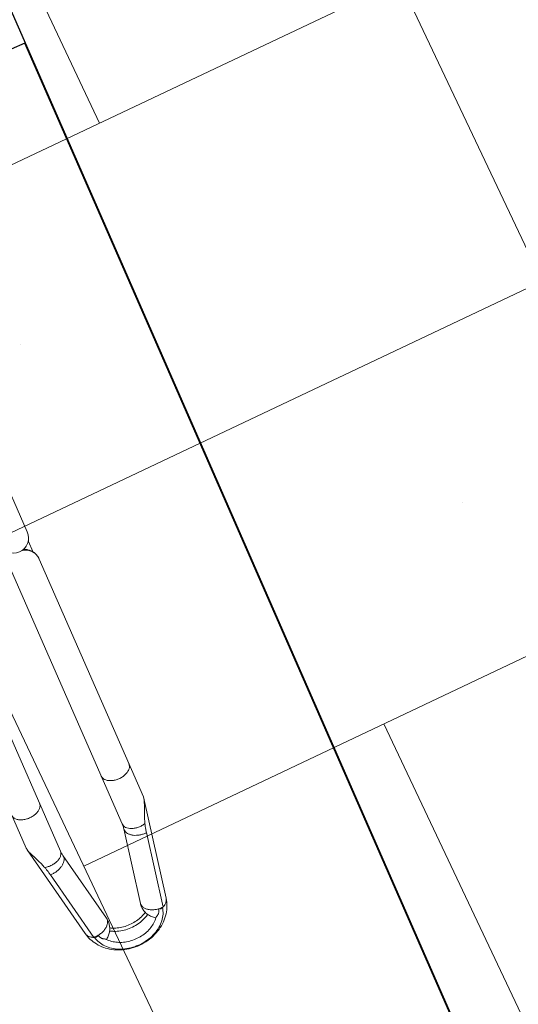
# Model space of a CAD drawing. Header units: metres. Extents: x 134157 to 138734, y 451157 to 455772.
# Tile 477 of 656: x 136617.965 to 136618.328, y 453792.23 to 453792.946. Entities that reach past the tile are written whole.
import ezdxf

# ---------------------------------------------------------------- set-up
doc = ezdxf.new("R2010")
doc.units = ezdxf.units.M
doc.layers.add('-DR-alg-hulplijnen', color=210, linetype='Continuous', plot=False)
doc.layers.add('-DR-nw-gr-arc-gras', color=7, linetype='Continuous', true_color=0xb5d5a4)
for name, color, linetype in [('-DR-nw-inr-fietsparkeren Tulip enkele beugel', 2, 'Continuous'), ('-DR-nw-maatvoering', 3, 'Continuous'), ('VELOPA-FIG25', 1, 'Continuous')]:
    doc.layers.add(name, color=color, linetype=linetype)
doc.layers.add('-DR-nw-vh-arc-sbs df bruinrood Broeder Alarmstraat', color=7, linetype='Continuous', lineweight=9, true_color=0xd8beb6)
doc.styles.add('2-5TXT', font='arial.ttf')
doc.styles.add('Drong', font='txt', dxfattribs={"height": 1.8})
doc.dimstyles.new('Drong', dxfattribs={"dimtxt": 1.8, "dimasz": 2.5, "dimexe": 0, "dimexo": 0, "dimgap": 0.9, "dimtad": 1, "dimzin": 0, "dimdsep": 46, "dimtxsty": 'Drong', "dimblk": 'dimblk-wit', "dimcen": 0, "dimse1": 1, "dimse2": 1, "dimclrd": 256, "dimclre": 1, "dimclrt": 7, "dimadec": 0, "dimazin": 0, "dimtfac": 1, "dimtmove": 0, "dimatfit": 3, "dimfxl": 1, "dimtolj": 1, "dimtzin": 0, "dimarcsym": 0})
doc.dimstyles.new('VELOPA-drukwerk', dxfattribs={"dimscale": 0, "dimtxt": 2.5, "dimasz": 2, "dimexe": 1, "dimexo": 1, "dimgap": 1, "dimtad": 1, "dimdec": 0, "dimdsep": 46, "dimtxsty": '2-5TXT', "dimcen": 8, "dimadec": 1, "dimazin": 0, "dimtfac": 1, "dimtdec": 0, "dimtmove": 0, "dimatfit": 3, "dimfxl": 1, "dimtolj": 1, "dimtzin": 0, "dimarcsym": 0})
pattern_1 = [(115.3356253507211, (136419.7180158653, 453326.2367068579), (-0.2236810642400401, -0.1059037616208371), [0.06, -0.187485]), (205.3356253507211, (136419.7180158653, 453326.2367068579), (0.1059037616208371, -0.22368106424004), [0.06, -0.187485])]

# ---------------------------------------------------------------- blocks, each defined once
blk = doc.blocks.new('*D482')
at = {"layer": '-DR-alg-hulplijnen', "color": 0, "lineweight": -2, "ltscale": 4, "transparency": 16777216}
for p, q in [((-1.268533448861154e-15, -770.7167233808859), (-1.92714493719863e-14, -1064.726652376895)), ((3625, -770.7167233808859), (3625, -1064.726652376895)), ((41.43344676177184, -1044.009928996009), (3583.566553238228, -1044.009928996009))]:
    blk.add_line(p, q, dxfattribs=at)
at = {"layer": '-DR-alg-hulplijnen', "color": 0, "ltscale": 4, "transparency": 16777216}
for points in [[(41.43344676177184, -1037.104354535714), (41.43344676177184, -1050.915503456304), (-1.800291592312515e-14, -1044.009928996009)], [(3583.566553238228, -1037.104354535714), (3583.566553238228, -1050.915503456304), (3625, -1044.009928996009)]]:
    blk.add_solid(points, dxfattribs=at)
at = {"layer": 'Defpoints', "color": 0, "ltscale": 4, "transparency": 16777216}
for p in [(0, -750), (3625, -750), (3625, -1044.009928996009)]:
    blk.add_point(p, dxfattribs=at)
at = {"layer": '-DR-alg-hulplijnen', "color": 0, "ltscale": 4, "transparency": 16777216, "insert": (1812.5, -996.8320429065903), "char_height": 51.79180845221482, "attachment_point": 5, "style": '2-5TXT'}
blk.add_mtext('\\A1;3625', dxfattribs=at)
blk = doc.blocks.new('*D481')
at = {"layer": '-DR-alg-hulplijnen', "color": 0, "lineweight": -2, "ltscale": 4, "transparency": 16777216}
for p, q in [((3645.716723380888, 3.331503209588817e-15), (4009.119275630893, 6.177109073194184e-14)), ((3988.402552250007, -41.4334467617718), (3988.402552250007, -708.5665532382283)), ((3645.716723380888, -750.0000000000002), (4009.119275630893, -750.0000000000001))]:
    blk.add_line(p, q, dxfattribs=at)
at = {"layer": '-DR-alg-hulplijnen', "color": 0, "ltscale": 4, "transparency": 16777216}
for points in [[(3981.496977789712, -41.43344676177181), (3995.308126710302, -41.4334467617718), (3988.402552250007, 5.843958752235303e-14)], [(3981.496977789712, -708.5665532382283), (3995.308126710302, -708.5665532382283), (3988.402552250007, -750.0000000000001)]]:
    blk.add_solid(points, dxfattribs=at)
at = {"layer": 'Defpoints', "color": 0, "ltscale": 4, "transparency": 16777216}
for p in [(3625.000000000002, 0), (3625.000000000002, -750.0000000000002), (3988.402552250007, -750.0000000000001)]:
    blk.add_point(p, dxfattribs=at)
at = {"layer": '-DR-alg-hulplijnen', "color": 0, "ltscale": 4, "transparency": 16777216, "insert": (3941.242330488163, -375.0000000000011), "char_height": 51.79180845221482, "attachment_point": 5, "rotation": 90, "style": '2-5TXT'}
blk.add_mtext('\\A1;750', dxfattribs=at)
blk = doc.blocks.new('dimblk-wit')
at = {"color": 7}
blk.add_line((2.842170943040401e-14, -0.3333333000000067), (-2.842170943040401e-14, 0.3333333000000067), dxfattribs=at)
blk.add_solid([(0, 0), (-0.7999999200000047, 0.1999999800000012), (-0.7999999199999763, -0.1999999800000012)], dxfattribs=at)
blk = doc.blocks.new('*D634')
at = {"layer": '-DR-nw-maatvoering', "lineweight": -2, "transparency": 16777216}
blk.add_line((136616.4696596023, 453791.6460135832), (136622.2968280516, 453806.2631956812), dxfattribs=at)
at = {"layer": 'Defpoints', "color": 0, "transparency": 16777216}
for p in [(136622.4819835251, 453806.7276496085), (136622.889603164, 453806.5651512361), (136616.6921237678, 453791.0190612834)]:
    blk.add_point(p, dxfattribs=at)
at = {"layer": '-DR-nw-maatvoering', "lineweight": -2, "transparency": 16777216, "xscale": 0.5, "yscale": 0.5, "zscale": 0.5}
for p, rotation in [((136622.481983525, 453806.7276496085), 68.26520454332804), ((136616.2845041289, 453791.1815596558), 248.2652045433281)]:
    blk.add_blockref('dimblk-wit', p, dxfattribs=dict(at, rotation=rotation))
at = {"layer": '-DR-nw-maatvoering', "color": 7, "transparency": 16777216, "insert": (136619.0454071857, 453799.089283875), "char_height": 0.36, "attachment_point": 5, "rotation": 68.26520454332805, "style": 'Drong'}
blk.add_mtext('\\A1;16.75', dxfattribs=at)
blk = doc.blocks.new('Fietsenrek Tulip enkel')
at = {"layer": '-DR-alg-hulplijnen', "ltscale": 4}
for p, q in [((0, -750), (0, 0)), ((1925, 0), (0, 0)), ((0, -750), (0, 0)), ((1925, -750), (0, -750))]:
    blk.add_line(p, q, dxfattribs=at)
at = {"layer": 'VELOPA-FIG25', "color": 252, "linetype": 'Continuous', "lineweight": 9}
for p, q in [((536.1699994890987, -515.9999999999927), (347.5181655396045, -515.9999999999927)), ((537.3738789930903, -516.1313739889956), (536.1699994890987, -515.9999999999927)), ((537.3970591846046, -516.1356553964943), (610.288717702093, -530.4435405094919)), ((615.2896505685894, -535.0371666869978), (560.8894332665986, -524.358961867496)), ((548.035339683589, -537.9999999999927), (347.5181655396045, -537.9999999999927)), ((551.7763146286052, -538.3658155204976), (552.605929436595, -538.4460002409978)), ((606.176531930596, -549.0440203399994), (551.7763146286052, -538.3658155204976)), ((551.7763146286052, -586.6341844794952), (606.176531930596, -575.9559796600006)), ((551.7763146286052, -586.6341844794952), (552.605929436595, -586.5539997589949)), ((347.5181655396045, -586.9999729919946), (548.035339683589, -586.9999729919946)), ((560.8894332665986, -600.6410381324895), (615.2896505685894, -589.962833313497)), ((537.3780341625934, -608.868079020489), (610.288717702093, -594.5564594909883)), ((332.16827309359, -606.9999999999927), (341.1324304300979, -606.9999999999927)), ((336.1300121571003, -601.9999999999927), (336.6579564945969, -601.9999999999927)), ((336.3477309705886, -601.4743802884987), (337.1538198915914, -602.8401487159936)), ((156.7470491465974, -608.9999999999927), (325.8320063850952, -608.9999999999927)), ((347.5181655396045, -608.9999729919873), (536.1701370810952, -608.9999729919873)), ((536.1701370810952, -608.9999729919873), (537.376866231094, -608.8682977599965))]:
    blk.add_line(p, q, dxfattribs=at)
blk.add_arc((325.982412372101, -597.9999999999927), 11, 270, 90, dxfattribs=at)
for points, start_tangent, end_tangent in [([(510.069674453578, -538), (511.8613555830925, -537.6251840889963), (513.5309366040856, -536.5262794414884), (514.9646383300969, -534.778174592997), (516.0647563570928, -532.5), (516.7563194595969, -529.8470094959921), (516.9921987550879, -526.9999999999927), (516.7563194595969, -524.1529905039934), (516.0647563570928, -521.4999999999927), (514.9646383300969, -519.221825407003), (513.5309366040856, -517.473720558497), (511.8613555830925, -516.3748159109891), (510.069674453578, -515.9999999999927)], (1, 0), (-1, 0)), ([(554.411932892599, -522.7183760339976), (551.4364303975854, -521.6946697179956), (548.6579189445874, -520.6307649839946), (546.0726017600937, -519.5501866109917), (543.6442652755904, -518.480861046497), (541.3687845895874, -517.4865463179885), (539.3325779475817, -516.6876164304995), (537.5549683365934, -516.1684539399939), (537.3739718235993, -516.1309040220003)], (-0.9510206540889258, 0.3091273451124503), (-0.981044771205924, 0.1937812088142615)), ([(548.0353396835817, -538), (549.723339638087, -537.6679655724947), (551.3094352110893, -536.6919071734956), (552.6978739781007, -535.130749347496), (553.8048360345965, -533.0787390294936), (554.5634941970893, -530.6597558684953), (554.9280483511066, -528.0198336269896), (554.8764904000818, -525.3183441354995), (554.411932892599, -522.7183760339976)], (1, 0), (-0.2569957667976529, 0.966412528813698)), ([(552.605929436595, -538.4460002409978), (554.2450723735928, -538.1500431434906), (555.8651636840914, -537.2782816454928), (557.3780171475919, -535.878168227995), (558.7012838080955, -534.0259150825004), (559.7629344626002, -531.822345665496), (560.5051804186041, -529.3874065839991), (560.8876190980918, -526.8536385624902), (560.8894332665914, -524.358961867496)], (1, 0), (-0.07808617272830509, 0.9969466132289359)), ([(560.8894332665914, -524.358961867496), (558.6136050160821, -523.8716865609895), (556.4542862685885, -523.3272174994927), (554.411932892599, -522.7183760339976)], (-0.9812745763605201, 0.1926141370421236), (-0.9510206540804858, 0.309127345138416)), ([(610.2887176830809, -530.443540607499), (612.2610031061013, -531.2476258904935), (613.9618207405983, -532.8094454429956), (615.2896505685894, -535.0371666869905)], (0.9812633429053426, -0.1926713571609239), (0.4041084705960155, -0.9147110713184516)), ([(610.2887177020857, -594.5564594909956), (615.6220910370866, -592.8902625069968), (620.6459676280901, -590.0230522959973), (625.2485781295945, -585.8795119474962), (628.9778724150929, -580.768551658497), (631.7345794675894, -574.8213707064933), (633.3589334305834, -568.3905914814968), (633.8143828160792, -561.7729666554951), (633.113692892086, -555.2297761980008), (631.3107934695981, -549.0405675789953), (628.4763419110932, -543.4060419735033), (624.8311787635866, -538.6656988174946), (620.4024996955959, -534.8034097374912), (615.5598805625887, -532.0827552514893), (610.2887177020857, -530.4435405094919)], (0.9812745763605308, 0.1926141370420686), (-0.9812745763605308, 0.1926141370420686)), ([(615.1735052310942, -538.5944361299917), (615.3280515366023, -536.7951034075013), (615.2896505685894, -535.0371666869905)], (0.1374086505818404, 0.9905144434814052), (-0.07808617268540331, 0.9969466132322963)), ([(615.1735052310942, -538.5944361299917), (615.4978105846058, -537.8770445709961), (615.6714891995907, -537.0765153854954), (615.675821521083, -536.2791146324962), (615.508656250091, -535.5658552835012)], (0.5142825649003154, 0.8576208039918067), (-0.3615834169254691, 0.9323397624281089)), ([(615.508656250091, -535.5658552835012), (615.4012808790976, -535.2980427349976), (615.2896505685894, -535.0371666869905)], (-0.3615834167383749, 0.9323397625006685), (-0.4041084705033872, 0.9147110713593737)), ([(615.508656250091, -589.4341447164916), (619.9674933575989, -587.9043890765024), (624.0628879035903, -585.1679985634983), (627.6003205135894, -581.3549437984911), (630.4117733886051, -576.6463338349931), (632.3637106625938, -571.2658140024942), (633.3634209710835, -565.4689434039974), (633.3634209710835, -559.5310565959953), (632.3637106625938, -553.7341859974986), (630.4117733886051, -548.3536661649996), (627.6003205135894, -543.6450562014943), (624.0628879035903, -539.8320014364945), (619.9674933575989, -537.0956109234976), (615.508656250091, -535.5658552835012)], (0.98127457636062, 0.1926141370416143), (-0.98127457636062, 0.1926141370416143)), ([(551.7763146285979, -538.3658155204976), (550.5410710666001, -538.1637906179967), (549.2919085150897, -538.0411402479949), (548.0353396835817, -538)], (-0.9812745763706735, 0.1926141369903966), (-1, 0)), ([(606.176531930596, -549.0440203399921), (609.140537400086, -549.2904604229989), (612.1004946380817, -548.8747395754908), (614.9501857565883, -547.7914085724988), (617.5397473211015, -546.0668824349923), (619.7503258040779, -543.740469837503), (620.3364244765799, -542.910248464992)], (0.9812745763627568, -0.1926141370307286), (0.5484694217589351, 0.8361706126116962)), ([(615.1735052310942, -538.5944361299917), (614.5659016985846, -541.3407292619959), (613.5479372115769, -543.8847591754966), (612.1862342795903, -546.0600332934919), (610.5698795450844, -547.72422531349), (608.8047567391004, -548.768359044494), (607.0059716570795, -549.1242050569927), (606.1768511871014, -549.0423968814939)], (-0.1374086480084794, -0.9905144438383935), (-0.9812072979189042, 0.1929565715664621)), ([(618.2998984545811, -540.0871941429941), (617.6876329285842, -539.5618098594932), (616.944307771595, -539.1331376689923), (616.0904916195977, -538.8170787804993), (615.1735052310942, -538.5944361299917)], (-0.6998727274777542, 0.7142675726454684), (-0.9812745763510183, 0.1926141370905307)), ([(620.0235299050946, -542.6011457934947), (619.9664626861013, -542.5510886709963), (619.742254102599, -542.2355749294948), (619.4881806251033, -541.7823136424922), (619.1790584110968, -541.2445987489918), (618.7902851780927, -540.6645055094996), (618.2998984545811, -540.0871941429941)], (-0.791077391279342, 0.6117160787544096), (-0.6998727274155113, 0.7142675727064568)), ([(620.3390446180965, -542.860358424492), (620.2908934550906, -542.8203579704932), (620.0229596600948, -542.6029648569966)], (-0.768077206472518, 0.6403572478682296), (-0.7827087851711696, 0.6223881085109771)), ([(620.3389957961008, -582.1396814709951), (623.065249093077, -579.3370231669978), (625.3727333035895, -575.7969751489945), (627.1019413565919, -571.7106867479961), (628.1771661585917, -567.2406108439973), (628.548699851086, -562.5651140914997), (628.1963451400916, -557.882092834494), (627.1352986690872, -553.391675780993), (625.4113544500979, -549.2762458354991), (623.0990225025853, -545.7054523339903), (620.3390446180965, -542.860358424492)], (0.7680787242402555, 0.6403554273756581), (-0.7680772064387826, 0.6403572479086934)), ([(613.5486537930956, -576.6883482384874), (614.0449662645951, -575.7969751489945), (615.7741743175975, -571.7106867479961), (616.8493991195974, -567.2406108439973), (617.2209328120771, -562.5651140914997), (616.8685781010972, -557.882092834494), (615.8075316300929, -553.391675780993), (614.083587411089, -549.2762458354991), (613.5482890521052, -548.3110154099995)], (0.5049224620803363, 0.8631647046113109), (-0.5049479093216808, 0.8631498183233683)), ([(615.5963187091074, -577.6351665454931), (617.0750335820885, -574.9058249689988), (618.767319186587, -570.1817957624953), (619.6335849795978, -565.1008767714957), (619.6335849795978, -559.8991232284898), (618.767319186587, -554.8182042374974), (617.0750335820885, -550.0941750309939), (615.5963187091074, -547.3648334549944)], (0.5304838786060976, 0.8476950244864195), (-0.5304838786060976, 0.8476950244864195)), ([(606.176531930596, -575.9559796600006), (609.140537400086, -575.7095395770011), (612.1004946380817, -576.1252604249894), (614.9501857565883, -577.208591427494), (617.5397473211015, -578.9331175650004), (619.7503258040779, -581.259530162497), (620.3367398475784, -582.0902323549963)], (0.9812745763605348, 0.1926141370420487), (0.5484372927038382, -0.8361916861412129)), ([(606.1768514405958, -575.9576044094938), (607.0061467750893, -575.8757949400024), (607.0460940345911, -575.8759267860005)], (0.981207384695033, 0.1929561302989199), (0.9999680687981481, -0.007991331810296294)), ([(607.0460940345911, -575.8759267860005), (608.8046798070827, -576.2316107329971), (610.5698770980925, -577.2757727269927), (612.1862203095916, -578.9399486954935), (613.5479324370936, -581.1152313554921), (614.5659000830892, -583.6592654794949), (615.1735052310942, -586.4055638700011)], (0.9999680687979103, -0.007991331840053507), (0.1374086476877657, -0.9905144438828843)), ([(548.0356163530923, -586.9999729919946), (549.2919912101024, -586.9588423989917), (550.5411291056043, -586.8361988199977), (551.7763146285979, -586.6341844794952)], (1, 1.288595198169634e-08), (0.9812745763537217, 0.192614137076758)), ([(552.605929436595, -586.5539997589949), (554.2450723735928, -586.8499568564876), (555.8651636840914, -587.7217183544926), (557.3780171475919, -589.1218317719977), (558.7012838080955, -590.9740849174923), (559.7629344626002, -593.1776543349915), (560.5051804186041, -595.6125934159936), (560.8876190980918, -598.1463614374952), (560.8894332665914, -600.6410381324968)], (1, 0), (-0.07808617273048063, -0.9969466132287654)), ([(615.1735052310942, -586.4055638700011), (616.0777222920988, -586.1866933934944), (616.9298134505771, -585.8735213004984), (617.6792643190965, -585.4441363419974), (618.2986940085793, -584.9140350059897)], (0.9812745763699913, 0.1926141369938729), (0.7001273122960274, 0.7140180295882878)), ([(615.1735052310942, -586.4055638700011), (615.3280515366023, -588.2048965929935), (615.2896505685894, -589.962833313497)], (0.1374086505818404, -0.9905144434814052), (-0.07808617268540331, -0.9969466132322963)), ([(615.1735052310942, -586.4055638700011), (615.4978105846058, -587.1229554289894), (615.6714891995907, -587.9234846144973), (615.675821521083, -588.7208853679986), (615.508656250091, -589.4341447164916)], (0.5142825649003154, -0.8576208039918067), (-0.3615834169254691, -0.9323397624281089)), ([(618.2986940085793, -584.9140350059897), (618.7946417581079, -584.3296260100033), (619.1860868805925, -583.743856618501), (619.4949429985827, -583.2054200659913), (619.748118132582, -582.7546029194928), (619.9713385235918, -582.4438988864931), (620.0236240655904, -582.3988395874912)], (0.7001273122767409, 0.7140180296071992), (0.7934193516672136, 0.6086753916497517)), ([(620.0229598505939, -582.3970344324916), (620.2700970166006, -582.196828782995), (620.3389957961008, -582.1396814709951)], (0.782708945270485, 0.6223879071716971), (0.7680787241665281, 0.640355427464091)), ([(510.069674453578, -586.9999729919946), (511.8613555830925, -587.374788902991), (513.5309366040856, -588.4736935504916), (514.9646383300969, -590.2217983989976), (516.0647563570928, -592.4999729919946), (516.7563194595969, -595.1529634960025), (516.9921987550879, -597.9999729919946), (516.7563194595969, -600.8469824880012), (516.0647563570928, -603.4999729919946), (514.9646383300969, -605.7781475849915), (513.5309366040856, -607.5262524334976), (511.8613555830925, -608.625157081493), (510.069674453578, -608.9999729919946)], (1, 0), (-1, 0)), ([(548.0353396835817, -586.9999729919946), (549.723339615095, -587.3320074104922), (551.3094351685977, -588.3080657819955), (552.6978739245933, -589.8692235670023), (553.8048359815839, -591.9212338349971), (554.5634941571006, -594.3402169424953), (554.9280483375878, -596.9801391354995), (554.8764904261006, -599.6816285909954), (554.4120725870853, -602.2815920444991)], (1, 0), (-0.2569203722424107, -0.9664325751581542)), ([(615.2896505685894, -589.962833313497), (613.9618207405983, -592.1905545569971), (612.2610031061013, -593.7523741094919), (610.2887176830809, -594.5564593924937)], (-0.4041084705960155, -0.9147110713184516), (-0.9812633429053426, -0.1926713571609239)), ([(615.508656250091, -589.4341447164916), (615.4012808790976, -589.7019572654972), (615.2896505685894, -589.962833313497)], (-0.3615834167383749, -0.9323397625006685), (-0.4041084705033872, -0.9147110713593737)), ([(336.679752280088, -599.6207340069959), (336.9334134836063, -600.8469824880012), (337.5933572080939, -602.6627847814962)], (0.1467476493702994, -0.9891739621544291), (0.422467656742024, -0.9063780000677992)), ([(554.4120926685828, -602.281586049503), (556.4544252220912, -601.6727519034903), (558.6136747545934, -601.1282990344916), (560.8894332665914, -600.6410381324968)], (0.9510200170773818, 0.3091293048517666), (0.9812745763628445, 0.1926141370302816)), ([(336.373293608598, -601.2195169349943), (337.0668588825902, -602.6900382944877), (337.1538249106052, -602.8401457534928)], (0.3567150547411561, -0.9342132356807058), (0.5083455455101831, -0.8611531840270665)), ([(337.1538198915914, -602.8401487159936), (338.4570962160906, -604.6909854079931), (340.1573431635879, -606.3677960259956), (342.2906760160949, -607.7509558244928), (344.8005128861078, -608.6754156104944), (347.5181655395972, -608.9999999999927)], (0.508282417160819, -0.8611904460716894), (1, 0)), ([(337.5933572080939, -602.6627847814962), (338.0281364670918, -603.4999729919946)], (0.422467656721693, -0.9063780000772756), (0.498562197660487, -0.8668539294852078)), ([(338.0281364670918, -603.4999729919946), (339.7695892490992, -605.7781475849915), (342.0390946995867, -607.5262524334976), (344.6819897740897, -608.625157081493), (347.5181655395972, -608.9999729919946)], (0.4985621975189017, -0.8668539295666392), (1, 0)), ([(537.3768690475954, -608.8683120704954), (538.911491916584, -608.4555993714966), (540.6547267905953, -607.8091236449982), (542.6019612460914, -606.9804818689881), (544.7030450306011, -606.0494096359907), (546.9036947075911, -605.0939968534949), (549.2460699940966, -604.1352099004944), (551.7487626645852, -603.1923988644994), (554.4120725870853, -602.2815920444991)], (0.9811832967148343, 0.1930785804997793), (0.951020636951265, 0.309127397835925))]:
    blk.add_spline(points, degree=3, dxfattribs=dict(at, start_tangent=start_tangent, end_tangent=end_tangent))
at = {"layer": '-DR-alg-hulplijnen', "ltscale": 4}
dim = blk.add_linear_dim(base=(3988.402552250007, -750.0000000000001), p1=(3625, 0), p2=(3625, -750), angle=90, dimstyle='VELOPA-drukwerk', override={"dimscale": 20.71672338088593}, dxfattribs=at)
dim.commit()
dim.dimension.update_dxf_attribs({"geometry": '*D481', "text_midpoint": (3941.242330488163, -375.0000000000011)})
dim = blk.add_linear_dim(base=(3625, -1044.009928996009), p1=(0, -750), p2=(3625, -750), dimstyle='VELOPA-drukwerk', override={"dimscale": 20.71672338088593}, dxfattribs=at)
dim.commit()
dim.dimension.update_dxf_attribs({"geometry": '*D482', "text_midpoint": (1812.5, -996.8320429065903)})

msp = doc.modelspace()

# ---------------------------------------------------------------- hatches: boundary and pattern name
at = {"layer": '-DR-nw-gr-arc-gras', "transparency": 33554687}
h = msp.add_hatch(dxfattribs=at)
h.set_pattern_fill('AGR-BOLLEN', color=256, scale=0.1, pattern_type=2)
h.set_pattern_definition(pattern_1)
edge = h.paths.add_edge_path()
edge.add_arc((-7000776.809524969, 3043164.567559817), 7592527.997363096, 340.0567505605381, 340.0572256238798)
edge.add_line((136455.7815594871, 453494.2542758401), (136455.1236032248, 453494.4934109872))
edge.add_arc((380495.2223584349, 364992.5484406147), 259592.3035530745, 160.0666568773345, 160.0804453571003)
edge.add_line((136433.832290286, 453435.7615323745), (136433.813485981, 453435.768343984))
edge.add_line((136433.813485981, 453435.768343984), (136432.1794965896, 453431.2550945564))
edge.add_line((136432.1794965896, 453431.2550945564), (136432.198303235, 453431.2482893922))
edge.add_line((136432.198303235, 453431.2482893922), (136431.6776287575, 453429.8696050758))
edge.add_line((136431.6776287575, 453429.8696050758), (136432.3363505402, 453429.6312341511))
edge.add_line((136432.3363505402, 453429.6312341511), (136434.3092713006, 453435.0765756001))
h = msp.add_hatch(dxfattribs=at)
h.set_pattern_fill('AGR-BOLLEN', color=256, scale=0.1, pattern_type=2)
h.set_pattern_definition(pattern_1)
edge = h.paths.add_edge_path()
edge.add_line((136644.2753070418, 454017.4218487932), (136643.9350728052, 454016.4814706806))
edge.add_line((136643.9350728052, 454016.4814706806), (136643.8839339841, 454016.3403207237))
edge.add_line((136643.8839339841, 454016.3403207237), (136644.542212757, 454016.1016536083))
edge.add_arc((1711333.983143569, -116117.4265426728), 1674723.581774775, 160.0956720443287, 160.096657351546, ccw=False)
edge.add_line((136654.3469492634, 454043.1812754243), (136653.6888597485, 454043.419891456))
edge.add_line((136653.6888597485, 454043.419891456), (136653.6378049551, 454043.2789838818))
edge.add_line((136653.6378049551, 454043.2789838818), (136653.2975354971, 454042.3386559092))
edge.add_line((136653.2975354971, 454042.3386559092), (136644.2753070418, 454017.4218487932))
at = {"layer": '-DR-nw-vh-arc-sbs df bruinrood Broeder Alarmstraat', "transparency": 33554687}
h = msp.add_hatch(dxfattribs=at)
h.set_pattern_fill('AVH-SBS_DIKFORMAAT_KEPER', color=256, scale=3.5, angle=45, pattern_type=2)
h.set_pattern_definition([(115.3356253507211, (136419.7180158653, 453326.2367068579), (-0.321614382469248, 0.1149290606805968), [0.9660000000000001, -0.483]), (25.33562535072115, (136419.0632007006, 453325.9266788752), (-0.321614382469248, 0.1149290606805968), [0.966, -0.483]), (115.3356253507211, (136419.3505233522, 453326.7307148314), (-0.321614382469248, 0.1149290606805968), [0, -1.449]), (115.3356253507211, (136419.3389369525, 453326.1908287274), (-0.321614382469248, 0.1149290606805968), [0, -1.449])])
h.paths.add_polyline_path([(136622.8075498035, 453806.5944730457), (136616.6100704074, 453791.048383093), (136618.5044023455, 453790.3142710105), (136624.631343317, 453805.9024352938)])

# ---------------------------------------------------------------- block references
at = {"layer": '-DR-nw-inr-fietsparkeren Tulip enkele beugel', "xscale": -0.001, "yscale": 0.001, "zscale": 0.001, "rotation": 113.6629406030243}
for p in [(136618.8018645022, 453796.1289452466), (136618.5076277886, 453795.4390722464), (136618.0519427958, 453794.6103107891), (136617.6659537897, 453793.6221891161), (136617.2823580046, 453792.6277093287)]:
    msp.add_blockref('Fietsenrek Tulip enkel', p, dxfattribs=at)

# ---------------------------------------------------------------- dimensions: what is measured, and where the dimension line sits
at = {"layer": '-DR-nw-maatvoering'}
dim = msp.add_aligned_dim(p1=(136616.6921237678, 453791.0190612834), p2=(136622.889603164, 453806.5651512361), distance=0.4388160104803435, dimstyle='Drong', override={"dimrnd": 0.05, "dimtfill": 0}, dxfattribs=at)
dim.commit()
dim.dimension.update_dxf_attribs({"geometry": '*D634', "text_midpoint": (136619.0454071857, 453799.089283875)})

doc.saveas('drawing.dxf')
